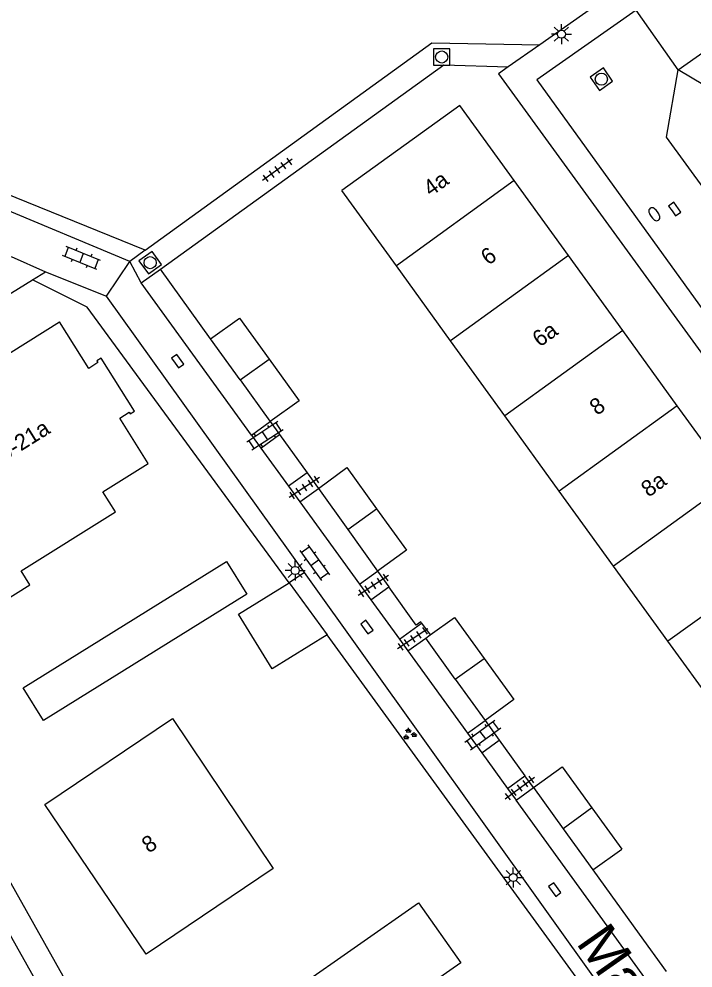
# Model space of a CAD drawing. Extents: x 136000 to 141014, y 402000 to 403500.
# Drawn here: x 137301.7 to 137343.4, y 402199.5 to 402258.2 of the extents above; entities that cross this region are included whole.
import ezdxf

# ---------------------------------------------------------------- set-up
doc = ezdxf.new("R2010")
doc.units = 0
for name, color, linetype in [('gg-afsc-erfafscheiding', 7, 'Continuous'), ('gg-anno-huisnummerreeks BGT', 7, 'Continuous'), ('gg-anno-openbare ruimte label', 7, 'Continuous'), ('gg-bbg-bijgebouw', 7, 'Continuous'), ('gg-bbg-gedigitaliseerde bebouwing', 7, 'Continuous'), ('gg-bbg-gedigitaliseerde bijgebouw', 7, 'Continuous'), ('gg-bbg-hoofdgebouw', 7, 'Continuous'), ('gg-bbg-tussenscheiding', 7, 'Continuous'), ('gg-knt-verharding', 7, 'Continuous'), ('gg-knt-verharding nz', 7, 'Continuous'), ('gt-grn-groengrens', 7, 'Continuous'), ('gt-grn-weggrens', 7, 'Continuous'), ('gt-symb-brandkraan', 7, 'Continuous'), ('gt-symb-groenvak', 7, 'Continuous'), ('gt-symb-klinker verharding', 7, 'Continuous'), ('gt-symb-kolk', 7, 'Continuous'), ('gt-symb-lichtmast', 7, 'Continuous'), ('gt-symb-rioolschacht', 7, 'Continuous'), ('gt-symb-tegel verharding', 7, 'Continuous')]:
    doc.layers.add(name, color=color, linetype=linetype)

# ---------------------------------------------------------------- blocks, each defined once
blk = doc.blocks.new('gt0-BR')
at = {"layer": 'gt-symb-brandkraan'}
for centre, radius, start, end in [((-0.244, 0), 0.206, 107.56694, 252.43307), ((0.599, -2.664), 3, 106.89205, 107.56694), ((0, -0.691), 0.938, 73.10799, 106.89205), ((-0.599, -2.664), 3, 72.43309, 73.10799), ((0.244, 0), 0.206, 287.56695, 72.43309), ((0.599, 2.664), 3, 252.43307, 253.10797), ((0, 0.691), 0.938, 253.10797, 286.89206), ((-0.599, 2.664), 3, 286.89206, 287.56695)]:
    blk.add_arc(centre, radius, start, end, dxfattribs=at)
blk = doc.blocks.new('gt0-KOLK')
at = {"layer": 'gt-symb-kolk'}
blk.add_lwpolyline([(0, 0), (0.375, 0), (0.375, 0.4), (-0.375, 0.4), (-0.375, 0), (0, 0)], dxfattribs=at)
blk = doc.blocks.new('gt0-KL1')
at = {"layer": 'gt-symb-klinker verharding'}
for p, q in [((-1.15, 0.3), (1.15, 0.3)), ((-1, -0.3), (-1, 0.3)), ((-0.5, 0.3), (-0.5, 0.45)), ((0, -0.3), (0, 0.3)), ((0.5, 0.3), (0.5, 0.45)), ((1, -0.3), (1, 0.3)), ((-1.15, -0.3), (1.15, -0.3)), ((-0.5, -0.45), (-0.5, -0.3)), ((0.5, -0.45), (0.5, -0.3))]:
    blk.add_line(p, q, dxfattribs=at)
blk = doc.blocks.new('gt0-TEG1')
at = {"layer": 'gt-symb-tegel verharding'}
for p, q in [((-1.125, 0), (1.125, 0)), ((-0.9, -0.25), (-0.9, 0.25)), ((-0.45, -0.25), (-0.45, 0.25)), ((0, -0.25), (0, 0.25)), ((0.45, -0.25), (0.45, 0.25)), ((0.9, -0.25), (0.9, 0.25))]:
    blk.add_line(p, q, dxfattribs=at)
blk = doc.blocks.new('gt0-LMAST')
at = {"layer": 'gt-symb-lichtmast'}
for p, q in [((-0.005, 0.246), (-0.005, 0.621)), ((-0.182, 0.173), (-0.447, 0.438)), ((0.172, 0.173), (0.437, 0.438)), ((-0.255, -0.004), (-0.63, -0.004)), ((-0.182, -0.181), (-0.447, -0.446)), ((-0.005, -0.254), (-0.005, -0.629)), ((0.437, -0.446), (0.172, -0.181)), ((0.245, -0.004), (0.62, -0.004))]:
    blk.add_line(p, q, dxfattribs=at)
blk.add_circle((-0.005, -0.004), 0.25, dxfattribs=at)
blk = doc.blocks.new('gt0-GRVAK')
at = {"layer": 'gt-symb-groenvak'}
for p, q in [((-0.11, 0.189), (-0.228, 0.24)), ((-0.182, 0.153), (0.088, 0.153)), ((-0.091, 0.211), (-0.156, 0.322)), ((-0.047, 0.214), (-0.047, 0.393)), ((-0.004, 0.211), (0.061, 0.322)), ((0.015, 0.189), (0.133, 0.24)), ((0.262, -0.052), (0.197, 0.059)), ((0.305, -0.049), (0.305, 0.13)), ((0.349, -0.052), (0.414, 0.059)), ((-0.245, -0.228), (-0.363, -0.177)), ((-0.318, -0.264), (-0.047, -0.264)), ((-0.226, -0.206), (-0.291, -0.095)), ((-0.183, -0.203), (-0.183, -0.024)), ((-0.139, -0.206), (-0.074, -0.095)), ((-0.12, -0.228), (-0.002, -0.177)), ((0.243, -0.074), (0.125, -0.023)), ((0.17, -0.11), (0.441, -0.11)), ((0.368, -0.074), (0.486, -0.023))]:
    blk.add_line(p, q, dxfattribs=at)
blk = doc.blocks.new('gt0-RS')
at = {"layer": 'gt-symb-rioolschacht'}
blk.add_lwpolyline([(-0.5, -0.5), (0.5, -0.5), (0.5, 0.5), (-0.5, 0.5)], close=True, dxfattribs=at)
blk.add_circle((0, 0), 0.375, dxfattribs=at)

msp = doc.modelspace()

# ---------------------------------------------------------------- linework, layer by layer
at = {"layer": 'gg-afsc-erfafscheiding'}
for p, q in [((137317.261, 402233.303), (137317.845, 402232.491)), ((137317.845, 402232.491), (137319.54, 402230.133)), ((137319.54, 402230.133), (137320.241, 402229.159)), ((137323.903, 402224.045), (137324.599, 402223.067)), ((137326.629, 402220.829), (137327.156, 402220.098)), ((137330.556, 402214.792), (137331.431, 402213.574)), ((137331.431, 402213.574), (137333.012, 402211.378)), ((137333.538, 402210.647), (137333.012, 402211.378)), ((137337.219, 402205.547), (137340.079, 402201.585)), ((137340.079, 402201.585), (137341.758, 402199.258))]:
    msp.add_line(p, q, dxfattribs=at)
for points in [[(137309.532, 402243.911), (137298.572, 402248.337), (137297.888, 402250.859)], [(137318.441, 402223.324), (137305.933, 402240.383), (137302.551, 402242.065)], [(137326.629, 402220.829), (137326.571, 402220.909), (137326.286, 402220.705), (137324.599, 402223.067)], [(137351.58, 402170.48), (137345.746, 402185.748), (137320.789, 402220.092)]]:
    msp.add_lwpolyline(points, dxfattribs=at)
at = {"layer": 'gg-bbg-bijgebouw'}
for p, q in [((137315.407, 402235.878), (137313.575, 402238.423)), ((137320.241, 402229.159), (137322.06, 402226.619)), ((137322.06, 402226.619), (137323.903, 402224.045)), ((137327.156, 402220.098), (137328.666, 402221.184)), ((137326.88, 402219.899), (137327.156, 402220.098)), ((137328.709, 402217.359), (137326.88, 402219.899)), ((137328.709, 402217.359), (137330.556, 402214.792)), ((137333.538, 402210.647), (137335.373, 402208.104)), ((137335.373, 402208.104), (137337.219, 402205.547)), ((137337.219, 402205.547), (137339.003, 402206.834))]:
    msp.add_line(p, q, dxfattribs=at)
for points in [[(137313.575, 402238.423), (137315.365, 402239.7), (137317.192, 402237.163)], [(137317.192, 402237.163), (137319.046, 402234.589), (137317.261, 402233.303)], [(137315.407, 402235.878), (137317.238, 402233.334), (137317.261, 402233.303)], [(137303.239, 402214.804), (137301.974, 402216.826), (137314.549, 402224.641), (137315.811, 402222.611), (137303.239, 402214.804)]]:
    msp.add_lwpolyline(points, dxfattribs=at)
at = {"layer": 'gg-bbg-gedigitaliseerde bebouwing'}
for p, q in [((137325.064, 402242.946), (137321.702, 402247.597)), ((137328.423, 402238.299), (137325.064, 402242.946)), ((137331.782, 402233.651), (137328.423, 402238.299)), ((137335.141, 402229.003), (137331.782, 402233.651)), ((137338.501, 402224.355), (137335.141, 402229.003)), ((137341.86, 402219.707), (137338.501, 402224.355)), ((137345.222, 402215.056), (137341.86, 402219.707))]:
    msp.add_line(p, q, dxfattribs=at)
msp.add_lwpolyline([(137303.329, 402209.607), (137311.212, 402214.931), (137317.454, 402205.638), (137309.59, 402200.33)], dxfattribs=at)
at = {"layer": 'gg-bbg-gedigitaliseerde bijgebouw'}
for p, q in [((137318.441, 402223.324), (137320.789, 402220.092)), ((137328.666, 402221.184), (137330.495, 402218.642)), ((137337.157, 402209.388), (137339.003, 402206.834))]:
    msp.add_line(p, q, dxfattribs=at)
for points in [[(137320.241, 402229.159), (137322.009, 402230.459), (137323.846, 402227.902)], [(137323.846, 402227.902), (137325.683, 402225.345), (137323.903, 402224.045)], [(137320.789, 402220.092), (137317.382, 402217.992), (137315.292, 402221.383), (137318.441, 402223.324)], [(137330.495, 402218.642), (137332.331, 402216.091), (137330.556, 402214.792)], [(137333.538, 402210.647), (137335.318, 402211.933), (137337.157, 402209.388)]]:
    msp.add_lwpolyline(points, dxfattribs=at)
at = {"layer": 'gg-bbg-hoofdgebouw'}
for p, q in [((137328.984, 402252.864), (137321.702, 402247.597)), ((137332.347, 402248.219), (137328.984, 402252.864)), ((137335.709, 402243.573), (137332.347, 402248.219)), ((137339.072, 402238.928), (137335.709, 402243.573)), ((137342.435, 402234.282), (137339.072, 402238.928)), ((137345.798, 402229.637), (137342.435, 402234.282)), ((137309.59, 402200.33), (137303.329, 402209.607))]:
    msp.add_line(p, q, dxfattribs=at)
for points in [[(137296.827, 402219.703), (137292.45, 402226.699), (137295.992, 402228.916), (137294.112, 402231.921), (137299.666, 402235.396), (137299.119, 402236.27), (137304.233, 402239.47)], [(137296.827, 402219.703), (137302.398, 402223.193), (137301.853, 402224.064), (137307.686, 402227.719), (137306.908, 402228.961), (137309.706, 402230.714), (137307.953, 402233.513), (137308.537, 402233.878), (137308.595, 402233.785), (137308.865, 402233.955), (137306.816, 402237.227), (137306.545, 402237.057), (137306.609, 402236.956), (137306.034, 402236.596), (137304.233, 402239.47)], [(137312.66, 402194.35), (137318.67, 402198.56), (137318.89, 402198.24), (137326.43, 402203.51), (137329.05, 402199.8), (137321.48, 402194.51), (137326.52, 402187.29), (137318.89, 402181.94)]]:
    msp.add_lwpolyline(points, dxfattribs=at)
at = {"layer": 'gg-bbg-tussenscheiding'}
for p, q in [((137332.347, 402248.219), (137325.064, 402242.946)), ((137335.709, 402243.573), (137328.423, 402238.299)), ((137339.072, 402238.928), (137331.782, 402233.651)), ((137315.407, 402235.878), (137317.192, 402237.163)), ((137342.435, 402234.282), (137335.141, 402229.003)), ((137345.798, 402229.637), (137338.501, 402224.355)), ((137322.06, 402226.619), (137323.846, 402227.902)), ((137349.16, 402224.991), (137341.86, 402219.707)), ((137328.709, 402217.359), (137330.495, 402218.642)), ((137337.157, 402209.388), (137335.373, 402208.104))]:
    msp.add_line(p, q, dxfattribs=at)
at = {"layer": 'gg-knt-verharding'}
for p, q in [((137338.922, 402260.139), (137333.936, 402256.618)), ((137333.936, 402256.618), (137331.984, 402255.248)), ((137308.571, 402243.215), (137297.072, 402248.022)), ((137309.532, 402243.911), (137308.571, 402243.215)), ((137307.134, 402241.053), (137308.571, 402243.215)), ((137309.287, 402241.886), (137308.571, 402243.215)), ((137309.287, 402241.886), (137310.468, 402242.738)), ((137288.504, 402233.405), (137302.551, 402242.065)), ((137302.551, 402242.065), (137303.362, 402242.565)), ((137303.362, 402242.565), (137307.134, 402241.053)), ((137316.106, 402232.467), (137309.287, 402241.886)), ((137319.373, 402223.951), (137307.134, 402241.053)), ((137316.106, 402232.467), (137317.261, 402233.303)), ((137316.106, 402232.467), (137316.692, 402231.657)), ((137316.692, 402231.657), (137317.845, 402232.491)), ((137316.692, 402231.657), (137318.395, 402229.304)), ((137319.54, 402230.133), (137318.395, 402229.304)), ((137318.395, 402229.304), (137319.099, 402228.332)), ((137319.099, 402228.332), (137320.241, 402229.159)), ((137319.099, 402228.332), (137322.788, 402223.238)), ((137346.44, 402186.13), (137319.373, 402223.951)), ((137322.788, 402223.238), (137323.903, 402224.045)), ((137322.788, 402223.238), (137323.492, 402222.266)), ((137323.492, 402222.266), (137324.599, 402223.067)), ((137323.492, 402222.266), (137325.253, 402219.832)), ((137325.253, 402219.832), (137326.629, 402220.829)), ((137325.253, 402219.832), (137325.781, 402219.103)), ((137325.781, 402219.103), (137326.88, 402219.899)), ((137325.781, 402219.103), (137329.471, 402214.007)), ((137329.471, 402214.007), (137330.556, 402214.792)), ((137329.471, 402214.007), (137330.35, 402212.792)), ((137330.35, 402212.792), (137331.431, 402213.574)), ((137330.35, 402212.792), (137331.938, 402210.6)), ((137331.938, 402210.6), (137333.012, 402211.378)), ((137331.938, 402210.6), (137332.465, 402209.87)), ((137332.465, 402209.87), (137333.538, 402210.647)), ((137340.702, 402198.493), (137332.465, 402209.87))]:
    msp.add_line(p, q, dxfattribs=at)
for points in [[(137309.532, 402243.911), (137327.254, 402256.742), (137333.936, 402256.618)], [(137310.468, 402242.738), (137327.995, 402255.38), (137331.984, 402255.248)], [(137331.984, 402255.248), (137331.375, 402254.82), (137359.654, 402215.917), (137382.34, 402184.49)], [(137337.516, 402149.901), (137310.025, 402189.058), (137288.756, 402226.903)]]:
    msp.add_lwpolyline(points, dxfattribs=at)
at = {"layer": 'gg-knt-verharding nz'}
for points in [[(137342.499, 402255.074), (137383.231, 402283.773), (137387.591, 402283.23)], [(137339.889, 402258.769), (137333.749, 402254.449), (137360.957, 402216.761), (137386.05, 402182.15), (137385.96, 402181.58)], [(137370.63, 402211.25), (137341.784, 402250.911), (137342.499, 402255.074)], [(137336.186, 402148.941), (137308.182, 402189.032), (137287.36, 402226.129)]]:
    msp.add_lwpolyline(points, dxfattribs=at)
at = {"layer": 'gt-grn-groengrens'}
for p, q in [((137313.575, 402238.423), (137310.468, 402242.738)), ((137319.373, 402223.951), (137318.441, 402223.324))]:
    msp.add_line(p, q, dxfattribs=at)
at = {"layer": 'gt-grn-weggrens'}
for p, q in [((137342.499, 402255.074), (137339.889, 402258.769)), ((137344.126, 402254.111), (137342.499, 402255.074)), ((137301.242, 402243.526), (137303.362, 402242.565))]:
    msp.add_line(p, q, dxfattribs=at)

# ---------------------------------------------------------------- block references
at = {"layer": 'gt-symb-brandkraan', "rotation": 125.31121343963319}
msp.add_blockref('gt0-BR', (137341.022, 402246.134), dxfattribs=at)
at = {"layer": 'gt-symb-groenvak'}
msp.add_blockref('gt0-GRVAK', (137325.863, 402213.948), dxfattribs=at)
at = {"layer": 'gt-symb-klinker verharding'}
for p, rotation in [((137305.59, 402243.426), 158.0282896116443), ((137316.933, 402232.415), -146.75506275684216), ((137320.012, 402224.566), -54.27586519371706), ((137330.412, 402213.903), 36.170644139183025)]:
    msp.add_blockref('gt0-KL1', p, dxfattribs=dict(at, rotation=rotation))
at = {"layer": 'gt-symb-kolk'}
for p, rotation in [((137342.119, 402246.339), -54.0694810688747), ((137311.379, 402236.921), -54.11588683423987), ((137323.077, 402220.466), -54.11588683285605), ((137334.702, 402204.215), -54.11588683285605)]:
    msp.add_blockref('gt0-KOLK', p, dxfattribs=dict(at, rotation=rotation))
at = {"layer": 'gt-symb-lichtmast'}
for p in [(137335.281, 402257.281), (137318.811, 402224.088), (137332.3, 402205.084)]:
    msp.add_blockref('gt0-LMAST', p, dxfattribs=at)
at = {"layer": 'gt-symb-rioolschacht'}
msp.add_blockref('gt0-RS', (137327.87, 402255.866), dxfattribs=at)
for p, rotation in [((137337.746, 402254.493), 35.10468688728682), ((137309.84, 402243.135), 35.85054811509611)]:
    msp.add_blockref('gt0-RS', p, dxfattribs=dict(at, rotation=rotation))
at = {"layer": 'gt-symb-tegel verharding'}
for p, rotation in [((137317.699, 402248.877), -144.35579984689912), ((137319.366, 402229.218), -146.75506275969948), ((137323.638, 402223.163), -146.75506275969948), ((137326.071, 402219.853), -146.755062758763), ((137332.696, 402210.621), 36.170644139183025)]:
    msp.add_blockref('gt0-TEG1', p, dxfattribs=dict(at, rotation=rotation))

# ---------------------------------------------------------------- texts
at = {"layer": 'gg-anno-huisnummerreeks BGT'}
for s, rotation, p in [('4a', 35.9, (137327.191, 402247.195)), ('6', 35.9, (137330.752, 402242.937)), ('6a', 35.9, (137333.937, 402237.874)), ('8', 35.9, (137337.478, 402233.645)), ('19-21a', 32, (137300.2, 402230.423)), ('8a', 35.9, (137340.663, 402228.583)), ('8', 34, (137309.746, 402206.555))]:
    msp.add_text(s, height=1, rotation=rotation, dxfattribs=at).set_placement(p)
at = {"layer": 'gg-anno-openbare ruimte label'}
msp.add_text('Marjoleinpad', height=2.5, rotation=305, dxfattribs=at).set_placement((137336.132, 402201.038))

doc.saveas('drawing.dxf')
